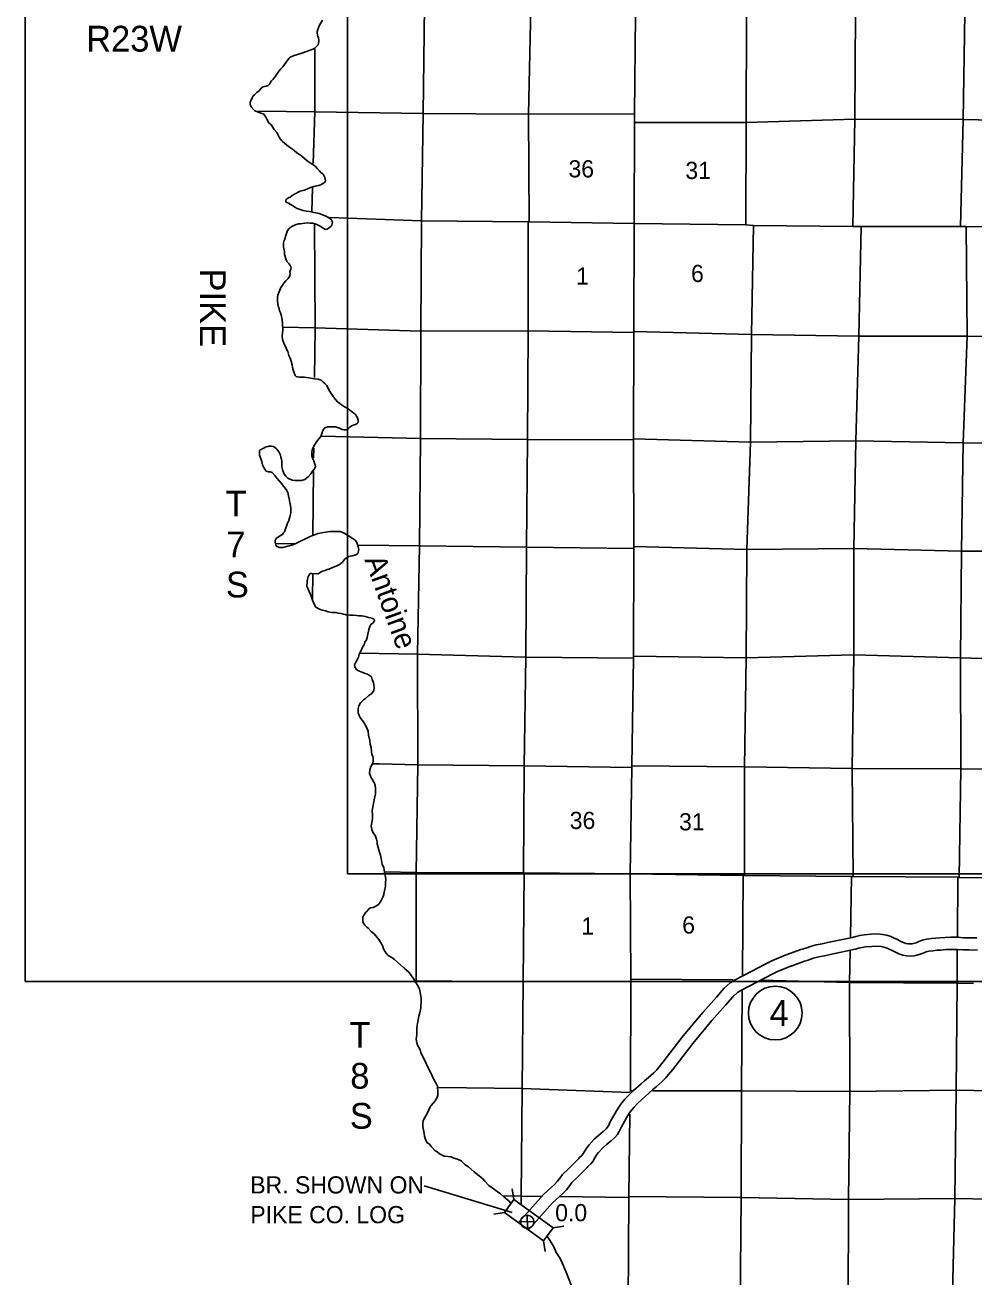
# Model space of a CAD drawing. Extents: x 369523 to 838377, y 495025 to 936819.
# Drawn here: x 454599 to 501223, y 742775 to 804301 of the extents above; entities that cross this region are included whole.
import ezdxf

# ---------------------------------------------------------------- set-up
doc = ezdxf.new("R2010")
doc.units = 0
for name, color, linetype in [('21', 7, 'Continuous'), ('DSN_BRDG_Annotation', 7, 'Continuous'), ('DSN_DRFT_Common-Annotations', 7, 'Continuous'), ('DSN_DRFT_Common-Line', 7, 'Continuous'), ('Level 1', 7, 'Continuous'), ('Level 10', 7, 'Continuous'), ('Level 15', 7, 'Continuous'), ('Level 21', 7, 'Continuous'), ('Level 22', 7, 'Continuous'), ('Level 6', 7, 'Continuous')]:
    doc.layers.add(name, color=color, linetype=linetype)

msp = doc.modelspace()

# ---------------------------------------------------------------- linework, layer by layer
at = {"layer": '21'}
for p, q in [((454599, 757299), (454599, 936819)), ((470439, 932859), (470439, 762579)), ((464774, 778770), (464774, 778770)), ((470439, 762579), (744999, 762579)), ((750279, 757299), (454599, 757299)), ((454599, 757299), (454599, 757299)), ((470863, 752660), (470863, 752660)), ((474218, 747249), (478526, 745947))]:
    msp.add_line(p, q, dxfattribs=at)
at = {"layer": 'DSN_DRFT_Common-Annotations'}
for p, q in [((479281, 745160), (479266, 745811)), ((478948, 745478), (479599, 745493))]:
    msp.add_line(p, q, dxfattribs=at)
msp.add_circle((479274, 745486), 326, dxfattribs=at)
at = {"layer": 'DSN_DRFT_Common-Line'}
msp.add_circle((491462, 755746), 1320, dxfattribs=at)
at = {"layer": 'Level 1'}
for points in [[(501366, 759445), (501178, 759437), (500986, 759444), (500710, 759448), (500427, 759469), (500093, 759472), (499802, 759460), (499545, 759439), (499345, 759428), (499129, 759402), (498899, 759372), (498700, 759321), (498520, 759257), (498379, 759203), (498260, 759166), (498189, 759150), (498103, 759141), (497990, 759154), (497878, 759169), (497766, 759209), (497637, 759268), (497470, 759355), (497271, 759448), (497111, 759522), (496925, 759573), (496736, 759607), (496446, 759633), (496163, 759619), (495834, 759590), (495615, 759562), (495412, 759506), (495249, 759464), (494027, 759205), (493763, 759147), (493474, 759097), (493247, 759037), (493139, 759005), (493010, 758957), (492851, 758905), (492709, 758861), (492042, 758618)], [(501396, 758846), (501181, 758836), (500970, 758844), (500683, 758849), (500403, 758869), (500103, 758872), (499839, 758861), (499586, 758840), (499398, 758830), (499203, 758806), (499011, 758782), (498876, 758747), (498729, 758694), (498575, 758635), (498414, 758586), (498287, 758557), (498101, 758537), (497915, 758559), (497735, 758583), (497540, 758653), (497373, 758729), (497205, 758817), (497019, 758903), (496904, 758956), (496791, 758988), (496656, 759012), (496435, 759032), (496204, 759020), (495898, 758994), (495734, 758972), (495567, 758927), (495387, 758880), (494153, 758619), (493879, 758559), (493602, 758510), (493410, 758460), (493331, 758436), (493208, 758390), (493033, 758333), (492900, 758292), (492248, 758054)], [(478845, 745447), (480088, 746845), (480607, 747315), (480749, 747459), (480889, 747639), (481014, 747809), (481303, 748089), (481475, 748269), (481651, 748438), (481786, 748584), (481848, 748642), (481956, 748738), (482005, 748802), (482092, 748940), (482201, 749118), (482315, 749275), (482560, 749539), (482768, 749732), (483003, 749927), (483150, 750052), (483217, 750130), (483266, 750209), (483373, 750429), (483528, 750706), (483656, 750938), (483772, 751124), (483878, 751270), (484077, 751510), (484263, 751717), (484492, 751942), (484871, 752264), (485037, 752419), (485228, 752570), (485492, 752807), (485637, 752955), (485752, 753100), (485953, 753347), (486939, 754631), (487894, 755778), (488567, 756525), (488949, 756965), (489243, 757237), (489486, 757379), (491100, 758219), (491320, 758331), (492035, 758615)], [(479330, 745089), (480515, 746422), (481022, 746882), (481200, 747062), (481368, 747277), (481468, 747414), (481728, 747665), (481900, 747845), (482081, 748019), (482211, 748160), (482252, 748198), (482397, 748329), (482496, 748457), (482601, 748622), (482701, 748785), (482780, 748895), (482984, 749114), (483164, 749280), (483390, 749468), (483575, 749626), (483701, 749772), (483792, 749917), (483906, 750152), (484053, 750415), (484173, 750634), (484270, 750788), (484352, 750902), (484531, 751117), (484697, 751302), (484897, 751499), (485270, 751816), (485429, 751964), (485615, 752112), (485907, 752374), (486087, 752557), (486220, 752724), (486424, 752976), (487407, 754256), (488348, 755385), (489017, 756128), (489381, 756547), (489603, 756753), (489776, 756854), (491375, 757686), (491567, 757784), (492256, 758057)]]:
    msp.add_lwpolyline(points, dxfattribs=at)
at = {"layer": 'Level 15'}
for points in [[(484319, 818053), (484325, 815703), (484331, 815343), (484448, 810619), (484459, 810389), (484578, 805115), (484587, 804785), (484549, 799938), (484552, 799513), (484532, 794547), (484512, 789235), (484505, 789195), (484501, 783959), (484500, 783908), (484508, 778680), (484509, 778574)], [(469573, 794844), (474084, 794680), (479312, 794626), (479364, 794625), (484532, 794547), (490016, 794476), (490387, 794456)], [(522007, 794135), (516708, 794081), (511359, 794171), (511300, 794173), (506017, 794337), (505832, 794343), (500844, 794397), (500567, 794404), (495682, 794395), (495279, 794399), (490387, 794456)], [(484509, 778574), (484490, 773277), (484487, 773181), (484412, 767895), (484416, 767819), (484339, 762580), (484371, 757415), (484369, 757289), (484347, 751930), (484341, 751884)], [(472288, 762691), (473811, 762653), (479096, 762630), (479124, 762628), (484339, 762580), (489877, 762499), (489945, 762507)], [(489945, 762507), (495202, 762449), (495292, 762461), (500433, 762415), (500489, 762411), (505690, 762381), (505806, 762386), (507190, 762336)], [(484321, 750768), (484268, 746731), (484266, 746681), (484227, 741495), (484233, 741451), (484175, 736110)]]:
    msp.add_lwpolyline(points, dxfattribs=at)
at = {"layer": 'Level 21'}
for p, q in [((478622, 746588), (478539, 747109)), ((478622, 746588), (478157, 745947)), ((480545, 745192), (478622, 746588)), ((478157, 745947), (477635, 745864)), ((478157, 745947), (480080, 744551)), ((480080, 744551), (480545, 745192)), ((480545, 745192), (481066, 745274)), ((480080, 744551), (480162, 744029))]:
    msp.add_line(p, q, dxfattribs=at)
at = {"layer": 'Level 22'}
for points in [[(473973, 778709), (474030, 783977), (474047, 789252), (474084, 794680), (474165, 799946), (474220, 805222), (474307, 810595), (474266, 815872), (474293, 821144)], [(479533, 820404), (479511, 815757), (479517, 810441), (479458, 805157), (479337, 799914), (479364, 794625)], [(490016, 794476), (490030, 799503), (490046, 804722), (490085, 809896), (490188, 813723)], [(495279, 794399), (495367, 799673), (495397, 804909), (495458, 810288), (495469, 811292)], [(500865, 809812), (500780, 804868), (500685, 799663), (500567, 794404)], [(468759, 797494), (468841, 800034), (468838, 803126)], [(484549, 799938), (479337, 799914), (474165, 799946), (468837, 800040), (466047, 800066)], [(484552, 799513), (490030, 799503)], [(518779, 799472), (516610, 799474), (511337, 799531), (505961, 799548), (500685, 799663), (495367, 799673), (490030, 799503)], [(468695, 795116), (468716, 796316)], [(468826, 786984), (468847, 789400), (468823, 794520)], [(479312, 794626), (479327, 789278), (479285, 783934), (479233, 778648)], [(490387, 794456), (490294, 789097), (490244, 783808), (490064, 778525)], [(495314, 773355), (495320, 778569), (495414, 783859), (495573, 789017), (495682, 794395)], [(500844, 794397), (500890, 789012), (500697, 783761), (500606, 778438), (500561, 773195)], [(467257, 789445), (468831, 789414), (474047, 789252), (479327, 789278), (484505, 789195)], [(484512, 789235), (490294, 789097)], [(490294, 789097), (495573, 789017), (500890, 789012), (506006, 788986), (511245, 788885), (516601, 788729), (522254, 788746)], [(484500, 783908), (479285, 783934), (474030, 783977), (469162, 784098)], [(484501, 783959), (490244, 783808)], [(523783, 783336), (522087, 783335), (516491, 783454), (511196, 783521), (505974, 783688), (500697, 783761), (495414, 783859), (490244, 783808)], [(468777, 783039), (468781, 783512)], [(468739, 779223), (468769, 782362)], [(467836, 778798), (466940, 778819)], [(484509, 778574), (479233, 778648), (473973, 778709), (470982, 778747)], [(473973, 778709), (473885, 773380), (473903, 767951), (473811, 762653), (473818, 757290)], [(479233, 778648), (479197, 773228), (479123, 767895), (479096, 762630)], [(484508, 778680), (490064, 778525)], [(489945, 762507), (489956, 767837), (490038, 773196), (490064, 778525)], [(490064, 778525), (495320, 778569), (500606, 778438), (505934, 778436), (511166, 778263), (516421, 778196)], [(468720, 776105), (468742, 777345)], [(471059, 773433), (473885, 773380), (479197, 773228), (484487, 773181)], [(484490, 773277), (490038, 773196)], [(490038, 773196), (495314, 773355), (500561, 773195), (505826, 773041), (511213, 772906), (516446, 772832)], [(495292, 762461), (495246, 767768), (495314, 773355)], [(500489, 762411), (500583, 767751), (500561, 773195)], [(471708, 767996), (472004, 767990)], [(472004, 767990), (473903, 767951), (479123, 767895), (484416, 767819)], [(489956, 767837), (484412, 767895)], [(516392, 767528), (511143, 767642), (505868, 767726), (500583, 767751), (495246, 767768), (489956, 767837)], [(479124, 762628), (479082, 757277), (479027, 752043), (478972, 746750), (478971, 746350)], [(489843, 757622), (489877, 762499)], [(495153, 759476), (495202, 762449)], [(500410, 759493), (500433, 762415)], [(494903, 730798), (494942, 736041), (495042, 741299), (495057, 746589), (495117, 751897), (495116, 757239), (495142, 758802)], [(500165, 735463), (500169, 736012), (500149, 741337), (500286, 746625), (500348, 751947), (500392, 757219), (500405, 758837)], [(484371, 757415), (489399, 757381)], [(473816, 757336), (479082, 757277), (484369, 757289)], [(489652, 733419), (489644, 736035), (489743, 741352), (489788, 746674), (489806, 751923), (489838, 756886)], [(490727, 757355), (495116, 757239), (500392, 757219), (501201, 757195)], [(474915, 752083), (479027, 752043), (484335, 751846)], [(484347, 751930), (484449, 751930)], [(485429, 751929), (489806, 751923)], [(489806, 751923), (495117, 751897), (500348, 751947), (505561, 751849), (510858, 751754), (516205, 751676)], [(478127, 746769), (478972, 746750), (479976, 746737)], [(480838, 746726), (484266, 746681)], [(484268, 746731), (489788, 746674)], [(516146, 746405), (510824, 746460), (505545, 746534), (500286, 746625), (495057, 746589), (489788, 746674)]]:
    msp.add_lwpolyline(points, dxfattribs=at)
at = {"layer": 'Level 6'}
for points in [[(469209, 804533), (469074, 804291), (469008, 804134), (468973, 804038), (468957, 803983), (468950, 803909), (468952, 803879), (468965, 803817), (468991, 803741), (469016, 803692), (469026, 803646), (469031, 803566), (469030, 803496), (469019, 803403), (468997, 803331), (468966, 803297), (468924, 803246), (468831, 803165), (468738, 803120), (468609, 803071), (468380, 802982), (468151, 802902), (467986, 802856), (467830, 802811), (467628, 802715), (467580, 802670), (467513, 802597)], [(467513, 802597), (467428, 802478), (467340, 802357), (467259, 802240), (467160, 802149), (467079, 802050), (467044, 801982), (466975, 801883), (466920, 801804), (466837, 801711), (466785, 801647), (466714, 801562), (466667, 801487), (466620, 801405), (466594, 801373), (466547, 801332), (466449, 801295), (466360, 801278), (466306, 801264), (466207, 801192), (466096, 801063), (465981, 800992), (465866, 800869), (465811, 800816), (465756, 800721), (465707, 800603), (465666, 800508), (465665, 800434), (465682, 800350), (465716, 800288), (465836, 800141), (465898, 800086), (465980, 800045), (466046, 800025), (466113, 800000), (466149, 799982), (466241, 799957), (466339, 799916), (466371, 799877), (466428, 799775), (466487, 799679), (466577, 799494), (466686, 799395), (466846, 799174), (466967, 799016), (467034, 798884), (467109, 798763), (467190, 798651), (467237, 798598), (467341, 798499), (467543, 798324), (467736, 798194), (467941, 798034), (468198, 797861), (468464, 797633), (468663, 797497), (468808, 797402), (468866, 797347), (468963, 797237), (469036, 797162), (469066, 797128), (469133, 797057), (469191, 797001), (469248, 796964), (469286, 796900), (469313, 796836), (469323, 796823), (469335, 796781), (469343, 796751), (469348, 796717), (469354, 796669), (469357, 796623), (469317, 796570), (469282, 796536), (469224, 796507), (469129, 796454), (469019, 796421), (468858, 796389), (468621, 796309), (468337, 796192), (468259, 796177), (468119, 796130), (467811, 795970), (467712, 795903), (467619, 795838), (467583, 795820), (467516, 795787), (467474, 795755), (467436, 795722), (467413, 795688), (467411, 795676), (467411, 795650), (467413, 795634), (467432, 795602), (467464, 795578), (467542, 795539), (467620, 795496), (467707, 795445), (467795, 795394), (467856, 795348), (467978, 795279)], [(467978, 795279), (468114, 795239), (468264, 795186), (468415, 795155), (468583, 795129), (468779, 795093), (468889, 795064), (469047, 795036), (469219, 794969), (469351, 794919), (469452, 794876), (469512, 794840), (469582, 794801), (469629, 794759), (469667, 794708), (469696, 794648), (469706, 794600), (469683, 794535), (469671, 794465), (469622, 794401), (469555, 794346), (469493, 794295), (469420, 794262), (469346, 794260), (469246, 794315), (469105, 794414), (468976, 794484), (468850, 794535), (468744, 794560), (468602, 794571), (468484, 794581), (468342, 794566), (468127, 794536), (468029, 794523), (467928, 794506), (467798, 794454), (467711, 794404), (467659, 794363), (467580, 794300), (467499, 794205), (467464, 794111), (467394, 793916), (467373, 793831), (467356, 793771), (467317, 793685), (467300, 793586), (467291, 793480), (467304, 793382), (467316, 793314), (467340, 793160), (467349, 793016), (467380, 792918), (467413, 792813), (467470, 792685), (467509, 792627), (467571, 792560), (467614, 792508), (467648, 792457), (467658, 792439), (467673, 792375), (467654, 792296), (467625, 792218), (467617, 792166), (467622, 792094), (467624, 792072), (467617, 792014), (467605, 791980), (467534, 791839), (467465, 791784), (467416, 791735), (467309, 791610), (467211, 791471), (467148, 791366), (467111, 791268), (467062, 791149), (467019, 791025), (467006, 790916), (466998, 790758), (467012, 790580), (467051, 790438), (467078, 790370), (467107, 790263), (467148, 790151), (467182, 790063), (467201, 789985), (467218, 789919), (467237, 789793), (467246, 789649), (467248, 789511), (467263, 789389), (467265, 789329), (467247, 789171), (467229, 789008), (467246, 788850), (467293, 788711), (467351, 788583), (467426, 788442), (467467, 788344), (467506, 788250), (467563, 788060), (467621, 787933)], [(467621, 787933), (467670, 787781), (467718, 787603), (467760, 787388), (467784, 787312), (467809, 787254), (467836, 787160), (467877, 787080), (467925, 787033), (467983, 787007), (468083, 786994), (468197, 786996), (468313, 787003), (468537, 786967), (468721, 786933), (468827, 786916), (469007, 786894), (469157, 786849), (469254, 786756), (469334, 786687), (469391, 786625), (469421, 786583), (469513, 786408), (469572, 786291), (469675, 786147), (469756, 786024), (469851, 785893), (469974, 785768), (470069, 785695), (470153, 785634), (470302, 785541), (470430, 785468), (470495, 785425), (470668, 785292), (470772, 785215), (470813, 785184), (470855, 785142), (470892, 785082), (470914, 785037), (470926, 785011), (470945, 784963), (470957, 784921), (470961, 784881), (470966, 784843), (470951, 784759), (470943, 784748), (470917, 784724), (470889, 784698), (470830, 784677), (470774, 784661), (470688, 784618), (470623, 784583), (470563, 784536), (470528, 784502), (470474, 784449), (470405, 784413), (470355, 784404), (470271, 784403), (470185, 784430), (470111, 784462), (470055, 784485), (469948, 784522), (469846, 784555), (469734, 784558), (469637, 784559), (469559, 784552), (469479, 784550), (469377, 784524), (469326, 784500), (469253, 784407), (469190, 784270), (469165, 784176), (469126, 784085), (469053, 783985), (468972, 783880), (468901, 783789), (468836, 783680), (468760, 783533), (468713, 783416), (468683, 783290), (468698, 783128), (468739, 782986), (468782, 782879), (468817, 782773), (468852, 782665), (468865, 782591), (468814, 782494), (468727, 782381), (468635, 782250), (468510, 782103), (468433, 782028), (468350, 781971), (468177, 781925), (468009, 781910), (467881, 781910), (467745, 781937), (467603, 781990), (467513, 782035), (467406, 782126), (467341, 782215), (467319, 782259)], [(467319, 782259), (467274, 782353), (467245, 782461), (467218, 782586), (467215, 782655), (467214, 782763), (467209, 782847), (467192, 782969), (467165, 783063), (467146, 783164), (467120, 783230), (467069, 783332), (467016, 783395), (466978, 783451), (466923, 783503), (466859, 783558), (466798, 783591), (466710, 783603), (466585, 783599), (466539, 783591), (466455, 783572), (466397, 783549), (466324, 783511), (466256, 783478), (466199, 783447), (466153, 783419), (466126, 783384), (466118, 783350), (466115, 783278), (466111, 783256), (466122, 783162), (466158, 783082), (466189, 782985), (466212, 782905), (466229, 782843), (466245, 782767), (466274, 782689), (466333, 782558), (466382, 782468), (466451, 782383), (466555, 782340), (466637, 782344), (466739, 782313), (466876, 782169), (466978, 782027), (467089, 781902), (467198, 781767), (467313, 781620), (467424, 781473), (467514, 781326), (467547, 781170), (467576, 781024), (467614, 780844), (467646, 780685), (467661, 780537), (467656, 780434), (467651, 780336), (467615, 780138), (467553, 779951), (467502, 779818), (467452, 779679), (467417, 779593), (467380, 779500), (467343, 779392), (467301, 779337), (467250, 779269), (467183, 779230), (467052, 779149), (466943, 779070), (466894, 778973), (466883, 778877), (466920, 778743), (466970, 778667), (467099, 778625), (467269, 778618), (467511, 778693), (467760, 778753), (467945, 778831), (468170, 778944), (468408, 779072), (468615, 779166), (468770, 779226), (468995, 779306), (469264, 779367), (469595, 779405), (469827, 779415), (470082, 779407), (470283, 779331), (470488, 779197), (470677, 779081), (470823, 778986), (470886, 778901), (470935, 778767), (470970, 778664), (470989, 778592), (470994, 778522), (470971, 778387), (470944, 778329), (470853, 778262), (470665, 778208), (470516, 778182)], [(470516, 778182), (470391, 778115), (470302, 778030), (470193, 777909), (470048, 777785), (469913, 777718), (469748, 777656), (469523, 777566), (469436, 777541), (469338, 777502), (469217, 777454), (469120, 777407), (469050, 777371), (468994, 777336), (468965, 777330), (468877, 777339), (468813, 777336), (468683, 777353), (468617, 777346), (468583, 777316), (468528, 777223), (468501, 777149), (468480, 777059), (468463, 776976), (468458, 776870), (468447, 776788), (468445, 776726)], [(468445, 776726), (468562, 776455), (468626, 776316), (468679, 776182), (468725, 776043), (468813, 775836), (468895, 775692), (469037, 775604), (469202, 775552), (469354, 775508), (469489, 775459), (469665, 775435), (469795, 775429), (469877, 775422), (469983, 775405), (470127, 775381), (470241, 775356), (470325, 775333), (470369, 775322), (470395, 775318), (470551, 775292), (470651, 775299), (470715, 775300), (470893, 775286), (471001, 775269), (471129, 775261), (471237, 775254), (471311, 775237), (471423, 775206), (471479, 775187), (471578, 775168), (471644, 775153), (471694, 775135), (471767, 775066), (471773, 775024), (471757, 775000), (471708, 774919), (471651, 774887), (471588, 774832), (471541, 774741), (471496, 774602), (471467, 774510), (471447, 774371), (471417, 774195), (471371, 774088), (471302, 773969), (471260, 773846), (471187, 773733), (471127, 773601), (471076, 773508), (471016, 773367), (470979, 773234), (470950, 773164), (470917, 773103), (470835, 772960), (470788, 772866), (470805, 772760), (470874, 772642), (470947, 772577), (471117, 772519), (471308, 772427), (471422, 772407), (471616, 772261), (471661, 772141), (471692, 772061), (471723, 771970), (471738, 771874), (471746, 771740), (471736, 771599), (471632, 771442), (471489, 771350), (471323, 771202), (471234, 771137), (471086, 770991), (471003, 770835), (470963, 770713), (470972, 770499), (471009, 770361), (471082, 770242), (471174, 770121), (471247, 770017), (471367, 769829), (471458, 769591), (471470, 769397), (471501, 769261), (471518, 769232), (471537, 769118), (471549, 768962), (471599, 768790), (471625, 768596), (471643, 768456), (471680, 768370), (471703, 768263), (471707, 768124), (471692, 768046), (471635, 767931), (471588, 767867), (471538, 767704), (471526, 767525), (471559, 767430), (471604, 767312)], [(471604, 767312), (471667, 767215), (471712, 767137), (471767, 767040), (471794, 766982), (471805, 766930), (471805, 766902), (471814, 766812), (471813, 766706), (471812, 766520), (471770, 766305), (471713, 766048), (471683, 765879), (471662, 765671), (471674, 765507), (471675, 765384), (471672, 765300), (471663, 765198), (471644, 765102), (471617, 765021), (471599, 764921), (471632, 764769), (471692, 764640), (471753, 764532), (471814, 764441), (471872, 764289), (471893, 764157), (471906, 764061), (471951, 763876), (472001, 763708), (472057, 763503), (472097, 763341), (472150, 763047), (472220, 762890), (472249, 762774), (472266, 762670), (472277, 762620), (472321, 762306), (472302, 762164), (472309, 762086), (472308, 762002), (472286, 761897), (472274, 761831), (472231, 761608), (472228, 761570), (472199, 761472), (472140, 761371), (472099, 761278), (472048, 761191), (471983, 761103), (471914, 761048), (471839, 760999), (471700, 760937), (471580, 760911), (471495, 760862), (471390, 760741), (471351, 760698), (471235, 760529), (471204, 760460), (471198, 760408), (471192, 760318), (471202, 760244), (471227, 760156), (471296, 760071), (471379, 759982), (471462, 759917), (471610, 759752), (471753, 759636), (471978, 759366), (472096, 759181), (472172, 759020), (472209, 758908), (472279, 758775), (472447, 758567), (472614, 758475), (472757, 758374), (473051, 758110), (473231, 757953), (473465, 757730), (473585, 757581), (473733, 757363), (473803, 757249), (473882, 757114), (473984, 756937), (474037, 756670), (474059, 756482), (474055, 756321), (474053, 756003), (473992, 755756), (473952, 755587), (473918, 755404), (473878, 755232), (473855, 755027), (473854, 754929), (473850, 754735), (473831, 754550), (473823, 754484), (473839, 754362), (473860, 754218), (473893, 754136), (473924, 754089)], [(473924, 754089), (473952, 754059), (474008, 753940), (474053, 753798), (474152, 753595), (474258, 753378), (474375, 753111), (474524, 752842), (474602, 752661), (474678, 752474), (474809, 752251), (474870, 752152), (474885, 751863), (474879, 751709), (474827, 751564), (474756, 751433), (474555, 751193), (474510, 751138), (474370, 750848), (474243, 750614), (474156, 750465), (474138, 750356), (474144, 750160), (474187, 749929), (474208, 749827), (474229, 749697), (474265, 749579), (474349, 749382), (474468, 749307), (474571, 749174), (474741, 748984), (474842, 748929), (474971, 748823), (475198, 748711), (475366, 748689), (475544, 748673), (475675, 748619), (475843, 748563), (476024, 748477), (476222, 748293), (476389, 748193), (476671, 747934), (476772, 747855), (476992, 747677), (477101, 747573), (477192, 747482), (477394, 747272), (477602, 747130), (477789, 746972), (477959, 746854), (478146, 746700), (478366, 746513), (478476, 746407)], [(480246, 744765), (480316, 744674), (480364, 744594), (480484, 744423), (480566, 744296), (480636, 744137), (480703, 743981), (480764, 743876), (480854, 743739), (480938, 743586)], [(480938, 743586), (481224, 742928), (481492, 742208)]]:
    msp.add_lwpolyline(points, dxfattribs=at)

# ---------------------------------------------------------------- texts
at = {"layer": '21'}
for s, height, p in [('R23W', 1267.2, (457602, 802996)), ('T', 1267, (464452, 780148)), ('7', 1267, (464491, 778136)), ('S', 1267, (464467, 776169)), ('T', 1267, (470540, 754038)), ('8', 1267, (470579, 752027)), ('S', 1267, (470556, 750059)), ('BR. SHOWN ON', 844.8, (465666, 746877)), ('PIKE CO. LOG', 844.8, (465669, 745415))]:
    msp.add_text(s, height=height, dxfattribs=at).set_placement(p)
msp.add_text('PIKE', height=1267.2, rotation=270, dxfattribs=at).set_placement((463190, 792336))
at = {"layer": 'DSN_BRDG_Annotation'}
msp.add_text('0.0', height=844.8, dxfattribs=at).set_placement((480647, 745513))
at = {"layer": 'DSN_DRFT_Common-Line'}
msp.add_text('4', height=1267, dxfattribs=at).set_placement((491179, 755112))
at = {"layer": 'Level 10'}
msp.add_text('Antoine', height=1056, rotation=290, dxfattribs=at).set_placement((471266, 778031))
at = {"layer": 'Level 22'}
for s, height, p in [('36', 844.8, (481300, 796812)), ('31', 844.8, (487043, 796734)), ('6', 845, (487322, 791671)), ('1', 845, (481673, 791541)), ('36', 844.8, (481362, 764790)), ('31', 844.8, (486733, 764723)), ('6', 845, (486888, 759649)), ('1', 845, (481932, 759600))]:
    msp.add_text(s, height=height, dxfattribs=at).set_placement(p)

doc.saveas('drawing.dxf')
